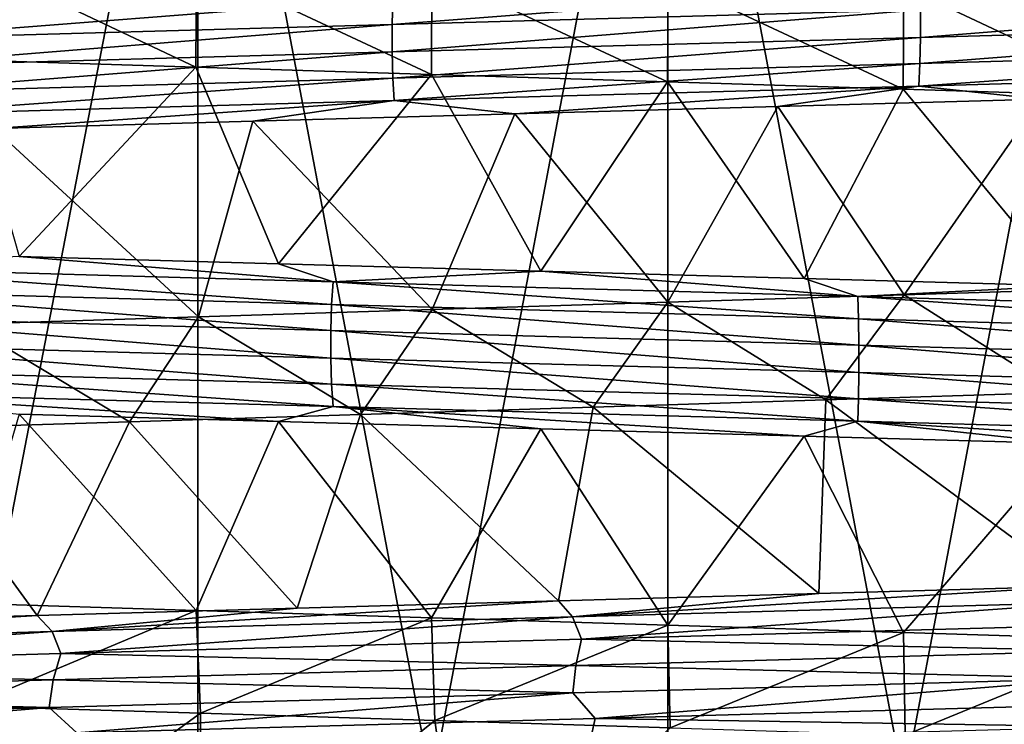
# Model space of a CAD drawing. Header units: metres. Extents: x -206 to 75, y -104 to 104.
# Tile 518 of 656: x -1.82 to 0.94, y -100.33 to -98.35. Entities that reach past the tile are written whole.
import ezdxf

# ---------------------------------------------------------------- set-up
doc = ezdxf.new("R2010")
doc.units = ezdxf.units.M
doc.layers.add('solid_01_1-CONSUMER_THERM_B_125288', color=7, linetype='CONTINUOUS')

msp = doc.modelspace()

# ---------------------------------------------------------------- linework, layer by layer
at = {"layer": 'solid_01_1-CONSUMER_THERM_B_125288'}
for points in [[(0, -97, 9.5), (0, -104, 9.5), (-1.320345, -103.966507, 9.5)], [(-1.320345, -97.033493, 39.5), (0, -104, 39.5), (0, -97, 39.5)], [(-1.320339, -97.033493, 9.5), (0, -97, 9.5), (-1.320345, -103.966507, 9.5)], [(1.320345, -97.033493, 9.5), (0, -104, 9.5), (0, -97, 9.5)], [(0, -97, 39.5), (0, -104, 39.5), (1.320345, -103.966507, 39.5)], [(1.320339, -97.033493, 39.5), (0, -97, 39.5), (1.320345, -103.966507, 39.5)], [(-1.320339, -97.033493, 9.5), (-1.320345, -103.966507, 9.5), (-2.639189, -103.866982, 9.5)], [(-2.639178, -97.133018, 9.5), (-1.320339, -97.033493, 9.5), (-2.639189, -103.866982, 9.5)], [(-2.639189, -97.133018, 39.5), (-1.320339, -103.966507, 39.5), (-1.320345, -97.033493, 39.5)], [(-1.320345, -97.033493, 39.5), (-1.320339, -103.966507, 39.5), (0, -104, 39.5)], [(1.320345, -97.033493, 9.5), (1.320339, -103.966507, 9.5), (0, -104, 9.5)], [(-2.639189, -97.133018, 39.5), (-2.639178, -103.866982, 39.5), (-1.320339, -103.966507, 39.5)], [(-1.325143, -98.484726, 15.294893), (-1.977735, -98.176483, 15.412725), (-1.978803, -98.464005, 15.412958)], [(-1.325143, -98.484726, 15.294893), (-1.323853, -98.196991, 15.294707), (-1.977735, -98.176483, 15.412725)], [(-0.664165, -98.505531, 15.223746), (-1.323853, -98.196991, 15.294707), (-1.325143, -98.484726, 15.294893)], [(-0.664165, -98.505531, 15.223746), (-0.662652, -98.217491, 15.223638), (-1.323853, -98.196991, 15.294707)], [(-0.000618, -98.526207, 15.2), (-0.662652, -98.217491, 15.223638), (-0.664165, -98.505531, 15.223746)], [(-0.000618, -98.526207, 15.2), (0.000974, -98.238098, 15.2), (-0.662652, -98.217491, 15.223638)], [(0.661166, -98.546684, 15.223532), (0.000974, -98.238098, 15.2), (-0.000618, -98.526207, 15.2)], [(0.661166, -98.546684, 15.223532), (0.662545, -98.258781, 15.22363), (0.000974, -98.238098, 15.2)], [(0.707585, -98.250679, 34.922791), (0.709238, -98.324295, 34.947151), (-0.774136, -98.365234, 34.942726)], [(-0.77233, -98.291611, 34.918377), (0.707585, -98.250679, 34.922791), (-0.774136, -98.365234, 34.942726)], [(1.318505, -98.567047, 15.29394), (0.662545, -98.258781, 15.22363), (0.661166, -98.546684, 15.223532)], [(1.318505, -98.567047, 15.29394), (1.319441, -98.279449, 15.294074), (0.662545, -98.258781, 15.22363)], [(-0.77233, -98.291611, 34.918377), (-0.774136, -98.365234, 34.942726), (-2.241796, -98.406166, 34.728939)], [(-2.236568, -98.33255, 34.70509), (-0.77233, -98.291611, 34.918377), (-2.241796, -98.406166, 34.728939)], [(2.178307, -98.283363, 34.742725), (2.17829, -98.360321, 34.742661), (0.709231, -98.40126, 34.947083)], [(0.709238, -98.324295, 34.947151), (2.178307, -98.283363, 34.742725), (0.709231, -98.40126, 34.947083)], [(-0.774136, -98.365234, 34.942726), (0.709238, -98.324295, 34.947151), (-0.774133, -98.4422, 34.942657)], [(0.709238, -98.324295, 34.947151), (0.709231, -98.40126, 34.947083), (-0.774133, -98.4422, 34.942657)], [(-2.241796, -98.406166, 34.728939), (-0.774136, -98.365234, 34.942726), (-2.241784, -98.483131, 34.72887)], [(-0.774136, -98.365234, 34.942726), (-0.774133, -98.4422, 34.942657), (-2.241784, -98.483131, 34.72887)], [(2.17829, -98.360321, 34.742661), (2.173183, -98.433914, 34.718655), (0.707567, -98.474854, 34.922596)], [(0.709231, -98.40126, 34.947083), (2.17829, -98.360321, 34.742661), (0.707567, -98.474854, 34.922596)], [(-0.774133, -98.4422, 34.942657), (0.709231, -98.40126, 34.947083), (-0.77232, -98.515785, 34.918179)], [(0.709231, -98.40126, 34.947083), (0.707567, -98.474854, 34.922596), (-0.77232, -98.515785, 34.918179)], [(-2.241784, -98.483131, 34.72887), (-0.774133, -98.4422, 34.942657), (-2.23653, -98.556725, 34.704895)], [(-0.774133, -98.4422, 34.942657), (-0.77232, -98.515785, 34.918179), (-2.23653, -98.556725, 34.704895)], [(2.173183, -98.433914, 34.718655), (2.163821, -98.497002, 34.674633), (0.704519, -98.537933, 34.877697)], [(0.707567, -98.474854, 34.922596), (2.173183, -98.433914, 34.718655), (0.704519, -98.537933, 34.877697)], [(-1.325143, -98.484726, 15.294893), (-1.978803, -98.464005, 15.412958), (-1.821886, -99.016472, 14.321214)], [(-1.325143, -98.484726, 15.294893), (-1.821886, -99.016472, 14.321214), (-1.09329, -99.037102, 14.217616)], [(-0.664165, -98.505531, 15.223746), (-1.325143, -98.484726, 15.294893), (-1.09329, -99.037102, 14.217616)], [(-0.77232, -98.515785, 34.918179), (0.707567, -98.474854, 34.922596), (-0.768993, -98.578873, 34.873302)], [(0.707567, -98.474854, 34.922596), (0.704519, -98.537933, 34.877697), (-0.768993, -98.578873, 34.873302)], [(0.704519, -98.537933, 34.877697), (2.163821, -98.497002, 34.674633), (1.046404, -98.574463, 34.787212)], [(-2.23653, -98.556725, 34.704895), (-0.77232, -98.515785, 34.918179), (-2.226896, -98.619804, 34.660934)], [(-0.77232, -98.515785, 34.918179), (-0.768993, -98.578873, 34.873302), (-2.226896, -98.619804, 34.660934)], [(-0.664165, -98.505531, 15.223746), (-1.09329, -99.037102, 14.217616), (-0.356234, -99.057785, 14.16596)], [(-0.000618, -98.526207, 15.2), (-0.664165, -98.505531, 15.223746), (-0.356234, -99.057785, 14.16596)], [(-0.768993, -98.578873, 34.873302), (0.704519, -98.537933, 34.877697), (-0.429785, -98.615715, 34.831299)], [(0.704519, -98.537933, 34.877697), (0.309035, -98.595055, 34.835548), (-0.429785, -98.615715, 34.831299)], [(-0.000618, -98.526207, 15.2), (-0.356234, -99.057785, 14.16596), (0.382674, -99.078415, 14.166874)], [(0.661166, -98.546684, 15.223532), (-0.000618, -98.526207, 15.2), (0.382674, -99.078415, 14.166874)], [(0.704519, -98.537933, 34.877697), (1.046404, -98.574463, 34.787212), (0.309035, -98.595055, 34.835548)], [(0.661166, -98.546684, 15.223532), (0.382674, -99.078415, 14.166874), (1.118828, -99.098961, 14.220304)], [(1.318505, -98.567047, 15.29394), (0.661166, -98.546684, 15.223532), (1.118828, -99.098961, 14.220304)], [(-2.226896, -98.619804, 34.660934), (-0.768993, -98.578873, 34.873302), (-1.892498, -98.656967, 34.665928)], [(-0.768993, -98.578873, 34.873302), (-1.165275, -98.636391, 34.774578), (-1.892498, -98.656967, 34.665928)], [(-0.768993, -98.578873, 34.873302), (-0.429785, -98.615715, 34.831299), (-1.165275, -98.636391, 34.774578)], [(0.309035, -98.595055, 34.835548), (1.046404, -98.574463, 34.787212), (0.663706, -99.124619, 33.776287)], [(1.046404, -98.574463, 34.787212), (1.324953, -99.104118, 33.705135), (0.663706, -99.124619, 33.776287)], [(-0.429785, -98.615715, 34.831299), (0.309035, -98.595055, 34.835548), (0, -99.145203, 33.799999)], [(0.309035, -98.595055, 34.835548), (0.663706, -99.124619, 33.776287), (0, -99.145203, 33.799999)], [(-1.165275, -98.636391, 34.774578), (-0.429785, -98.615715, 34.831299), (-0.661621, -99.165871, 33.776436)], [(-0.429785, -98.615715, 34.831299), (0, -99.145203, 33.799999), (-0.661621, -99.165871, 33.776436)], [(-1.892498, -98.656967, 34.665928), (-1.318544, -99.186554, 33.706055), (-1.968398, -99.207069, 33.589302)], [(-1.892498, -98.656967, 34.665928), (-1.165275, -98.636391, 34.774578), (-1.318544, -99.186554, 33.706055)], [(-1.165275, -98.636391, 34.774578), (-0.661621, -99.165871, 33.776436), (-1.318544, -99.186554, 33.706055)], [(-0.940101, -99.088074, 14.140581), (-1.821886, -99.016472, 14.321214), (-2.394366, -99.047134, 14.376905)], [(-0.940101, -99.088074, 14.140581), (-1.09329, -99.037102, 14.217616), (-1.821886, -99.016472, 14.321214)], [(-2.394366, -99.047134, 14.376905), (-2.404704, -99.110291, 14.333199), (-0.94416, -99.15123, 14.095856)], [(-0.940101, -99.088074, 14.140581), (-2.394366, -99.047134, 14.376905), (-0.94416, -99.15123, 14.095856)], [(-0.940101, -99.088074, 14.140581), (-0.356234, -99.057785, 14.16596), (-1.09329, -99.037102, 14.217616)], [(0.533179, -99.129005, 14.111783), (-0.356234, -99.057785, 14.16596), (-0.940101, -99.088074, 14.140581)], [(0.533179, -99.129005, 14.111783), (0.382674, -99.078415, 14.166874), (-0.356234, -99.057785, 14.16596)], [(-0.940101, -99.088074, 14.140581), (-0.94416, -99.15123, 14.095856), (0.535481, -99.192162, 14.066934)], [(0.533179, -99.129005, 14.111783), (-0.940101, -99.088074, 14.140581), (0.535481, -99.192162, 14.066934)], [(0.533179, -99.129005, 14.111783), (1.118828, -99.098961, 14.220304), (0.382674, -99.078415, 14.166874)], [(1.995648, -99.169945, 14.290773), (1.118828, -99.098961, 14.220304), (0.533179, -99.129005, 14.111783)], [(1.324953, -99.104118, 33.705135), (1.096234, -99.399109, 33.735165), (0.663706, -99.124619, 33.776287)], [(-2.404704, -99.110291, 14.333199), (-2.410326, -99.183937, 14.309422), (-0.946367, -99.224869, 14.071524)], [(-0.94416, -99.15123, 14.095856), (-2.404704, -99.110291, 14.333199), (-0.946367, -99.224869, 14.071524)], [(0.663706, -99.124619, 33.776287), (0.444195, -99.419273, 33.789387), (0, -99.145203, 33.799999)], [(0.663706, -99.124619, 33.776287), (1.096234, -99.399109, 33.735165), (0.444195, -99.419273, 33.789387)], [(0.533179, -99.129005, 14.111783), (0.535481, -99.192162, 14.066934), (2.004263, -99.233093, 14.246697)], [(1.995648, -99.169945, 14.290773), (0.533179, -99.129005, 14.111783), (2.004263, -99.233093, 14.246697)], [(-0.94416, -99.15123, 14.095856), (-0.946367, -99.224869, 14.071524), (0.536734, -99.265808, 14.042534)], [(0.535481, -99.192162, 14.066934), (-0.94416, -99.15123, 14.095856), (0.536734, -99.265808, 14.042534)], [(0, -99.145203, 33.799999), (-0.209726, -99.43972, 33.797634), (-0.661621, -99.165871, 33.776436)], [(0, -99.145203, 33.799999), (0.444195, -99.419273, 33.789387), (-0.209726, -99.43972, 33.797634)], [(-2.410326, -99.183937, 14.309422), (-2.410308, -99.260933, 14.309491), (-0.946358, -99.301865, 14.071594)], [(-0.946367, -99.224869, 14.071524), (-2.410326, -99.183937, 14.309422), (-0.946358, -99.301865, 14.071594)], [(-1.318544, -99.186554, 33.706055), (-1.511999, -99.480782, 33.676266), (-1.968398, -99.207069, 33.589302)], [(-1.318544, -99.186554, 33.706055), (-0.862905, -99.460304, 33.75988), (-1.511999, -99.480782, 33.676266)], [(-0.661621, -99.165871, 33.776436), (-0.862905, -99.460304, 33.75988), (-1.318544, -99.186554, 33.706055)], [(-0.661621, -99.165871, 33.776436), (-0.209726, -99.43972, 33.797634), (-0.862905, -99.460304, 33.75988)], [(-1.968398, -99.207069, 33.589302), (-1.511999, -99.480782, 33.676266), (-2.15349, -99.501045, 33.547237)], [(0.535481, -99.192162, 14.066934), (0.536734, -99.265808, 14.042534), (2.008952, -99.30674, 14.222717)], [(2.004263, -99.233093, 14.246697), (0.535481, -99.192162, 14.066934), (2.008952, -99.30674, 14.222717)], [(-0.946367, -99.224869, 14.071524), (-0.946358, -99.301865, 14.071594), (0.536733, -99.342804, 14.042605)], [(0.536734, -99.265808, 14.042534), (-0.946367, -99.224869, 14.071524), (0.536733, -99.342804, 14.042605)], [(-2.410308, -99.260933, 14.309491), (-2.404653, -99.334541, 14.333393), (-0.944137, -99.375481, 14.096055)], [(-0.946358, -99.301865, 14.071594), (-2.410308, -99.260933, 14.309491), (-0.944137, -99.375481, 14.096055)], [(0.536734, -99.265808, 14.042534), (0.536733, -99.342804, 14.042605), (2.008941, -99.383736, 14.222787)], [(2.008952, -99.30674, 14.222717), (0.536734, -99.265808, 14.042534), (2.008941, -99.383736, 14.222787)], [(-0.946358, -99.301865, 14.071594), (-0.944137, -99.375481, 14.096055), (0.535475, -99.416412, 14.067135)], [(0.536733, -99.342804, 14.042605), (-0.946358, -99.301865, 14.071594), (0.535475, -99.416412, 14.067135)], [(-2.404653, -99.334541, 14.333393), (-2.3943, -99.397583, 14.377167), (-0.940072, -99.438515, 14.14085)], [(-0.944137, -99.375481, 14.096055), (-2.404653, -99.334541, 14.333393), (-0.940072, -99.438515, 14.14085)], [(0.536733, -99.342804, 14.042605), (0.535475, -99.416412, 14.067135), (2.004229, -99.457352, 14.246896)], [(2.008941, -99.383736, 14.222787), (0.536733, -99.342804, 14.042605), (2.004229, -99.457352, 14.246896)], [(-0.944137, -99.375481, 14.096055), (-0.940072, -99.438515, 14.14085), (0.533169, -99.479454, 14.112053)], [(0.535475, -99.416412, 14.067135), (-0.944137, -99.375481, 14.096055), (0.533169, -99.479454, 14.112053)], [(-2.3943, -99.397583, 14.377167), (-1.821854, -99.459816, 14.321208), (-1.093276, -99.480301, 14.217614)], [(-0.940072, -99.438515, 14.14085), (-2.3943, -99.397583, 14.377167), (-1.093276, -99.480301, 14.217614)], [(0.444195, -99.419273, 33.789387), (1.096234, -99.399109, 33.735165), (1.152796, -99.942619, 34.776043)], [(-0.209726, -99.43972, 33.797634), (0.444195, -99.419273, 33.789387), (0.424125, -99.962967, 34.831997)], [(0.444195, -99.419273, 33.789387), (1.152796, -99.942619, 34.776043), (0.424125, -99.962967, 34.831997)], [(0.535475, -99.416412, 14.067135), (0.533169, -99.479454, 14.112053), (1.9956, -99.520386, 14.291039)], [(2.004229, -99.457352, 14.246896), (0.535475, -99.416412, 14.067135), (1.9956, -99.520386, 14.291039)], [(-1.978264, -99.990753, 15.41284), (-1.324583, -100.011299, 15.294812), (-1.821854, -99.459816, 14.321208)], [(-1.324583, -100.011299, 15.294812), (-1.093276, -99.480301, 14.217614), (-1.821854, -99.459816, 14.321208)], [(-1.511999, -99.480782, 33.676266), (-0.862905, -99.460304, 33.75988), (-1.041008, -100.00412, 34.787582)], [(-0.940072, -99.438515, 14.14085), (-1.093276, -99.480301, 14.217614), (-0.356245, -99.500885, 14.16596)], [(-0.862905, -99.460304, 33.75988), (-0.307051, -99.983459, 34.835903), (-1.041008, -100.00412, 34.787582)], [(-0.940072, -99.438515, 14.14085), (-0.356245, -99.500885, 14.16596), (0.382662, -99.52153, 14.166874)], [(0.533169, -99.479454, 14.112053), (-0.940072, -99.438515, 14.14085), (0.382662, -99.52153, 14.166874)], [(-0.862905, -99.460304, 33.75988), (-0.209726, -99.43972, 33.797634), (-0.307051, -99.983459, 34.835903)], [(-0.209726, -99.43972, 33.797634), (0.424125, -99.962967, 34.831997), (-0.307051, -99.983459, 34.835903)], [(-2.15349, -99.501045, 33.547237), (-1.511999, -99.480782, 33.676266), (-1.771167, -100.024773, 34.687119)], [(-1.511999, -99.480782, 33.676266), (-1.041008, -100.00412, 34.787582), (-1.771167, -100.024773, 34.687119)], [(-1.324583, -100.011299, 15.294812), (-0.663561, -100.031784, 15.223703), (-1.093276, -99.480301, 14.217614)], [(-0.663561, -100.031784, 15.223703), (-0.356245, -99.500885, 14.16596), (-1.093276, -99.480301, 14.217614)], [(0.533169, -99.479454, 14.112053), (0.382662, -99.52153, 14.166874), (1.118841, -99.542213, 14.220307)], [(0.533169, -99.479454, 14.112053), (1.118841, -99.542213, 14.220307), (1.846948, -99.562813, 14.325703)], [(1.9956, -99.520386, 14.291039), (0.533169, -99.479454, 14.112053), (1.846948, -99.562813, 14.325703)], [(-2.15349, -99.501045, 33.547237), (-1.771167, -100.024773, 34.687119), (-2.492455, -100.045326, 34.535141)], [(-0.663561, -100.031784, 15.223703), (0.000091, -100.052345, 15.2), (-0.356245, -99.500885, 14.16596)], [(0.000091, -100.052345, 15.2), (0.382662, -99.52153, 14.166874), (-0.356245, -99.500885, 14.16596)], [(0.000091, -100.052345, 15.2), (0.661847, -100.072998, 15.22358), (0.382662, -99.52153, 14.166874)], [(0.661847, -100.072998, 15.22358), (1.118841, -99.542213, 14.220307), (0.382662, -99.52153, 14.166874)], [(0.661847, -100.072998, 15.22358), (1.319015, -100.093689, 15.294013), (1.118841, -99.542213, 14.220307)], [(-0.267902, -100.028801, 34.898678), (-0.307051, -99.983459, 34.835903), (0.424125, -99.962967, 34.831997)], [(-0.267902, -100.028801, 34.898678), (0.424125, -99.962967, 34.831997), (1.152796, -99.942619, 34.776043)], [(-0.267902, -100.028801, 34.898678), (1.152796, -99.942619, 34.776043), (1.198029, -99.988022, 34.832886)], [(-1.978264, -99.990753, 15.41284), (-1.966131, -100.279274, 15.410208), (-1.324583, -100.011299, 15.294812)], [(-1.728745, -100.069572, 34.756554), (-1.041008, -100.00412, 34.787582), (-0.307051, -99.983459, 34.835903)], [(-1.728745, -100.069572, 34.756554), (-0.307051, -99.983459, 34.835903), (-0.267902, -100.028801, 34.898678)], [(-0.267902, -100.028801, 34.898678), (1.198029, -99.988022, 34.832886), (-0.242368, -100.091476, 34.944374)], [(1.198029, -99.988022, 34.832886), (1.224431, -100.05085, 34.87513), (-0.242368, -100.091476, 34.944374)], [(-1.324583, -100.011299, 15.294812), (-1.966131, -100.279274, 15.410208), (-1.312426, -100.299767, 15.293071)], [(-1.728745, -100.069572, 34.756554), (-1.771167, -100.024773, 34.687119), (-1.041008, -100.00412, 34.787582)], [(-1.324583, -100.011299, 15.294812), (-1.312426, -100.299767, 15.293071), (-0.663561, -100.031784, 15.223703)], [(-3.155473, -100.110352, 34.411663), (-2.492455, -100.045326, 34.535141), (-1.771167, -100.024773, 34.687119)], [(-3.155473, -100.110352, 34.411663), (-1.771167, -100.024773, 34.687119), (-1.728745, -100.069572, 34.756554)], [(-1.728745, -100.069572, 34.756554), (-0.267902, -100.028801, 34.898678), (-1.704618, -100.132103, 34.806244)], [(-0.267902, -100.028801, 34.898678), (-0.242368, -100.091476, 34.944374), (-1.704618, -100.132103, 34.806244)], [(-0.663561, -100.031784, 15.223703), (-1.312426, -100.299767, 15.293071), (-0.654153, -100.320068, 15.223035)], [(-0.663561, -100.031784, 15.223703), (-0.654153, -100.320068, 15.223035), (0.000091, -100.052345, 15.2)], [(-3.155473, -100.110352, 34.411663), (-1.728745, -100.069572, 34.756554), (-3.133482, -100.172737, 34.465828)], [(-1.728745, -100.069572, 34.756554), (-1.704618, -100.132103, 34.806244), (-3.133482, -100.172737, 34.465828)], [(0.000091, -100.052345, 15.2), (-0.654153, -100.320068, 15.223035), (0.006329, -100.340401, 15.200002)], [(1.215328, -100.124657, 34.900684), (-0.242368, -100.091476, 34.944374), (1.224431, -100.05085, 34.87513)], [(0.000091, -100.052345, 15.2), (0.006329, -100.340401, 15.200002), (0.661847, -100.072998, 15.22358)], [(0.661847, -100.072998, 15.22358), (0.006329, -100.340401, 15.200002), (0.666793, -100.361046, 15.223935)], [(0.661847, -100.072998, 15.22358), (0.666793, -100.361046, 15.223935), (1.319015, -100.093689, 15.294013)], [(-0.257969, -100.165367, 34.968307), (-1.704618, -100.132103, 34.806244), (-0.242368, -100.091476, 34.944374)], [(1.215328, -100.124657, 34.900684), (-0.257969, -100.165367, 34.968307), (-0.242368, -100.091476, 34.944374)], [(1.319015, -100.093689, 15.294013), (0.666793, -100.361046, 15.223935), (1.325056, -100.381874, 15.294881)], [(1.208024, -100.201668, 34.901466), (-0.257969, -100.165367, 34.968307), (1.215328, -100.124657, 34.900684)], [(-1.726393, -100.206078, 34.827263), (-3.133482, -100.172737, 34.465828), (-1.704618, -100.132103, 34.806244)], [(-0.257969, -100.165367, 34.968307), (-1.726393, -100.206078, 34.827263), (-1.704618, -100.132103, 34.806244)], [(-1.726393, -100.206078, 34.827263), (-3.16086, -100.246788, 34.482697), (-3.133482, -100.172737, 34.465828)], [(-0.267144, -100.242424, 34.967995), (-1.726393, -100.206078, 34.827263), (-0.257969, -100.165367, 34.968307)], [(1.208024, -100.201668, 34.901466), (-0.267144, -100.242424, 34.967995), (-0.257969, -100.165367, 34.968307)], [(-1.737245, -100.283188, 34.825363), (-3.16086, -100.246788, 34.482697), (-1.726393, -100.206078, 34.827263)], [(-0.267144, -100.242424, 34.967995), (-1.737245, -100.283188, 34.825363), (-1.726393, -100.206078, 34.827263)], [(-0.204187, -100.31414, 34.945011), (-0.267144, -100.242424, 34.967995), (1.208024, -100.201668, 34.901466)], [(1.254733, -100.27372, 34.871273), (-0.204187, -100.31414, 34.945011), (1.208024, -100.201668, 34.901466)], [(-1.737245, -100.283188, 34.825363), (-3.173088, -100.323952, 34.478752), (-3.16086, -100.246788, 34.482697)], [(-1.659346, -100.354553, 34.813431), (-1.737245, -100.283188, 34.825363), (-0.267144, -100.242424, 34.967995)], [(-0.204187, -100.31414, 34.945011), (-1.659346, -100.354553, 34.813431), (-0.267144, -100.242424, 34.967995)], [(-3.082355, -100.394966, 34.481499), (-3.173088, -100.323952, 34.478752), (-1.737245, -100.283188, 34.825363)], [(-1.659346, -100.354553, 34.813431), (-3.082355, -100.394966, 34.481499), (-1.737245, -100.283188, 34.825363)], [(-1.312426, -100.299767, 15.293071), (-1.966131, -100.279274, 15.410208), (-2.036244, -100.824974, 14.362545)], [(1.237399, -100.337395, 34.827896), (-0.204187, -100.31414, 34.945011), (1.254733, -100.27372, 34.871273)], [(-1.312426, -100.299767, 15.293071), (-2.036244, -100.824974, 14.362545), (-1.308939, -100.84552, 14.243053)], [(-0.218299, -100.377892, 34.899559), (-1.659346, -100.354553, 34.813431), (-0.204187, -100.31414, 34.945011)], [(-0.654153, -100.320068, 15.223035), (-1.312426, -100.299767, 15.293071), (-1.308939, -100.84552, 14.243053)], [(-0.654153, -100.320068, 15.223035), (-1.308939, -100.84552, 14.243053), (-0.57709, -100.865936, 14.175644)], [(0.006329, -100.340401, 15.200002), (-0.654153, -100.320068, 15.223035), (-0.57709, -100.865936, 14.175644)], [(1.237399, -100.337395, 34.827896), (-0.218299, -100.377892, 34.899559), (-0.204187, -100.31414, 34.945011)]]:
    msp.add_3dface(points, dxfattribs=at)

doc.saveas('drawing.dxf')
